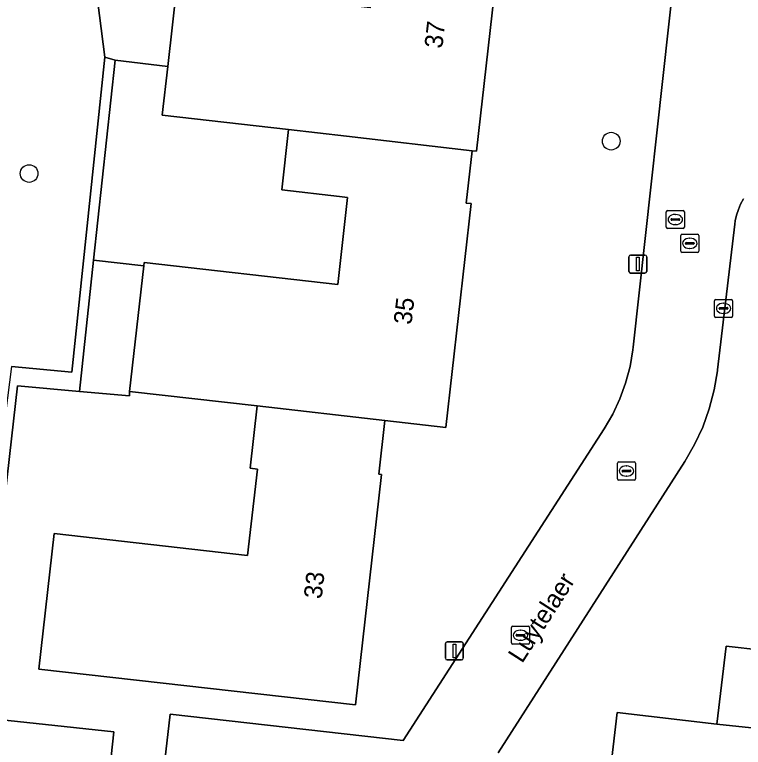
# Model space of a CAD drawing. Extents: x 162396 to 163643, y 386452 to 387406.
# Drawn here: x 162715.33 to 162755.65, y 386774.24 to 386814.78 of the extents above; entities that cross this region are included whole.
import ezdxf

# ---------------------------------------------------------------- set-up
doc = ezdxf.new("R2010")
doc.units = 0
for name, color, linetype in [('IMGEO_Boom', 7, 'Continuous'), ('IMGEO_Brandkraan', 7, 'Continuous'), ('IMGEO_Erf', 7, 'Continuous'), ('IMGEO_Groenvoorziening', 7, 'Continuous'), ('IMGEO_Kolk', 7, 'Continuous'), ('IMGEO_Lichtmast', 7, 'Continuous'), ('IMGEO_Openbare_ruimte_label', 7, 'Continuous'), ('IMGEO_Pand', 7, 'Continuous'), ('IMGEO_Pand_nummerreeks', 7, 'Continuous'), ('IMGEO_Rijbaan_lokaal_open', 7, 'Continuous'), ('IMGEO_Rioolput', 7, 'Continuous')]:
    doc.layers.add(name, color=color, linetype=linetype)

msp = doc.modelspace()

# ---------------------------------------------------------------- linework, layer by layer
at = {"layer": 'IMGEO_Boom'}
for centre in [(162748.339, 386807.779), (162716.133, 386805.989)]:
    msp.add_circle(centre, 0.489, dxfattribs=at)
at = {"layer": 'IMGEO_Brandkraan'}
for p, q in [((162751.387, 386803.016), (162751.387, 386803.868)), ((162751.462, 386803.942), (162752.314, 386803.942)), ((162751.875, 386803.722), (162751.9, 386803.722)), ((162752.388, 386803.868), (162752.388, 386803.016)), ((162751.646, 386803.436), (162751.646, 386803.448)), ((162752.084, 386803.399), (162751.686, 386803.399)), ((162751.689, 386803.485), (162752.087, 386803.485)), ((162752.13, 386803.448), (162752.13, 386803.436)), ((162752.314, 386802.942), (162751.462, 386802.942)), ((162751.898, 386803.162), (162751.873, 386803.162))]:
    msp.add_line(p, q, dxfattribs=at)
for points in [[(162751.387, 386803.016), (162751.387, 386803.868)], [(162751.462, 386803.942), (162752.314, 386803.942)], [(162752.388, 386803.868), (162752.388, 386803.016)], [(162752.314, 386802.942), (162751.462, 386802.942)]]:
    msp.add_lwpolyline(points, dxfattribs=at)
for centre, radius, start, end in [((162751.464, 386803.866), 0.0765, 91.552, 178.448), ((162751.464, 386803.866), 0.0765, 91.552, 178.448), ((162752.312, 386803.866), 0.0765, 1.552, 88.448), ((162752.312, 386803.866), 0.0765, 1.552, 88.448), ((162751.686, 386803.445), 0.0403, 85.8775, 175.7526), ((162751.683, 386803.435), 0.0366, 178.938, 274.7102), ((162752.087, 386803.442), 0.043, 264.8664, 352.4533), ((162752.091, 386803.447), 0.0386, 1.7309, 96.639), ((162751.464, 386803.018), 0.0765, 181.552, 268.448), ((162751.464, 386803.018), 0.0765, 181.552, 268.448), ((162752.312, 386803.018), 0.0765, 271.552, 358.448), ((162752.312, 386803.018), 0.0765, 271.552, 358.448)]:
    msp.add_arc(centre, radius, start, end, dxfattribs=at)
for centre, major_axis, ratio, start_param, end_param in [((162751.874, 386803.442), (-0.387, 0.002), 0.722429, 4.712389, 7.853982), ((162751.899, 386803.442), (-0.39, 0.002), 0.717154, 1.570796, 4.712389)]:
    msp.add_ellipse(centre, major_axis=major_axis, ratio=ratio, start_param=start_param, end_param=end_param, dxfattribs=at)
at = {"layer": 'IMGEO_Erf'}
for points in [[(162742.29, 386819.615), (162740.886, 386807.22), (162740.651, 386807.247), (162740.323, 386804.356), (162740.585, 386804.326), (162739.182, 386791.94), (162735.819, 386792.321), (162735.482, 386789.349), (162735.636, 386789.332), (162734.191, 386776.585), (162716.674, 386778.57), (162717.524, 386786.073), (162728.223, 386784.86), (162728.764, 386789.631), (162728.356, 386789.678), (162728.747, 386793.132), (162721.695, 386793.931), (162721.679, 386793.689), (162718.928, 386793.933), (162715.482, 386794.238), (162713.546, 386777.288)], [(162722.022, 386759.421), (162723.941, 386776.08), (162736.827, 386774.61), (162747.949, 386791.857), (162748.421, 386792.667), (162748.819, 386793.516), (162749.139, 386794.397), (162749.38, 386795.303), (162749.538, 386796.228), (162749.557, 386796.385), (162751.861, 386817.275)], [(162755.652, 386804.589), (162755.5, 386804.302), (162755.374, 386804.002), (162755.276, 386803.692), (162755.206, 386803.375), (162755.177, 386803.177), (162754.222, 386795.121), (162754.216, 386795.073), (162754.038, 386794.013), (162753.765, 386792.973), (162753.401, 386791.961), (162752.948, 386790.986), (162752.41, 386790.056), (162742.09, 386773.927)], [(162747.209, 386763.667), (162748.667, 386776.161), (162754.188, 386775.517), (162754.692, 386779.838), (162756.678, 386779.606)], [(162703.618, 386776.944), (162720.813, 386775.087), (162719.451, 386762.48), (162719.207, 386762.507), (162718.875, 386759.435), (162715.694, 386759.778), (162714.638, 386750)]]:
    msp.add_lwpolyline(points, dxfattribs=at)
for points in [[(162730.493, 386808.425), (162723.501, 386809.217), (162723.806, 386811.913), (162720.889, 386812.262), (162719.699, 386801.186), (162722.483, 386800.889), (162722.503, 386801.065), (162733.21, 386799.852), (162733.755, 386804.66), (162733.31, 386804.711), (162730.114, 386805.077)], [(162718.928, 386793.933), (162721.679, 386793.689), (162721.695, 386793.931), (162722.483, 386800.889), (162719.699, 386801.186)]]:
    msp.add_lwpolyline(points, close=True, dxfattribs=at)
at = {"layer": 'IMGEO_Groenvoorziening'}
for points in [[(162724.311, 386816.368), (162725.398, 386825.79), (162722.847, 386830.916), (162720.665, 386835.299), (162717.906, 386831.341), (162720.322, 386812.426), (162720.889, 386812.262), (162723.806, 386811.913)], [(162703.465, 386778.487), (162713.546, 386777.288), (162715.482, 386794.238), (162718.928, 386793.933), (162719.699, 386801.186), (162720.889, 386812.262), (162720.322, 386812.426), (162718.501, 386794.992), (162715.148, 386795.305), (162714.158, 386787.653), (162706.544, 386788.745)]]:
    msp.add_lwpolyline(points, close=True, dxfattribs=at)
msp.add_lwpolyline([(162715.148, 386795.305), (162718.501, 386794.992), (162720.322, 386812.426), (162717.906, 386831.341), (162712.289, 386823.283)], dxfattribs=at)
at = {"layer": 'IMGEO_Kolk'}
for p, q in [((162752.185, 386801.7), (162752.185, 386802.552)), ((162752.26, 386802.626), (162753.112, 386802.626)), ((162752.673, 386802.406), (162752.698, 386802.406)), ((162753.186, 386802.552), (162753.186, 386801.7)), ((162752.444, 386802.12), (162752.444, 386802.132)), ((162752.882, 386802.083), (162752.484, 386802.083)), ((162752.487, 386802.169), (162752.885, 386802.169)), ((162752.928, 386802.132), (162752.928, 386802.12)), ((162753.112, 386801.626), (162752.26, 386801.626)), ((162752.696, 386801.846), (162752.671, 386801.846)), ((162748.685, 386789.1), (162748.685, 386789.952)), ((162748.76, 386790.026), (162749.612, 386790.026)), ((162749.686, 386789.952), (162749.686, 386789.1)), ((162748.944, 386789.52), (162748.944, 386789.532)), ((162749.382, 386789.483), (162748.984, 386789.483)), ((162748.987, 386789.569), (162749.385, 386789.569)), ((162749.173, 386789.806), (162749.198, 386789.806)), ((162749.428, 386789.532), (162749.428, 386789.52)), ((162749.612, 386789.026), (162748.76, 386789.026)), ((162749.196, 386789.246), (162749.171, 386789.246)), ((162742.892, 386780.94), (162743.744, 386780.94)), ((162742.817, 386780.014), (162742.817, 386780.866)), ((162743.119, 386780.483), (162743.517, 386780.483)), ((162743.305, 386780.72), (162743.33, 386780.72)), ((162743.818, 386780.866), (162743.818, 386780.014)), ((162743.076, 386780.434), (162743.076, 386780.446)), ((162743.514, 386780.397), (162743.116, 386780.397)), ((162743.328, 386780.16), (162743.303, 386780.16)), ((162743.56, 386780.446), (162743.56, 386780.434)), ((162743.744, 386779.94), (162742.892, 386779.94))]:
    msp.add_line(p, q, dxfattribs=at)
for points in [[(162752.185, 386801.7), (162752.185, 386802.552)], [(162752.26, 386802.626), (162753.112, 386802.626)], [(162753.186, 386802.552), (162753.186, 386801.7)], [(162753.112, 386801.626), (162752.26, 386801.626)], [(162748.685, 386789.1), (162748.685, 386789.952)], [(162748.76, 386790.026), (162749.612, 386790.026)], [(162749.686, 386789.952), (162749.686, 386789.1)], [(162749.612, 386789.026), (162748.76, 386789.026)], [(162742.892, 386780.94), (162743.744, 386780.94)], [(162742.817, 386780.014), (162742.817, 386780.866)], [(162743.818, 386780.866), (162743.818, 386780.014)], [(162743.744, 386779.94), (162742.892, 386779.94)]]:
    msp.add_lwpolyline(points, dxfattribs=at)
for centre, radius, start, end in [((162752.262, 386802.55), 0.0765, 91.552, 178.448), ((162752.262, 386802.55), 0.0765, 91.552, 178.448), ((162753.11, 386802.55), 0.0765, 1.552, 88.448), ((162753.11, 386802.55), 0.0765, 1.552, 88.448), ((162752.484, 386802.129), 0.0403, 85.8775, 175.7526), ((162752.481, 386802.119), 0.0366, 178.938, 274.7102), ((162752.885, 386802.126), 0.043, 264.8664, 352.4533), ((162752.889, 386802.131), 0.0386, 1.7309, 96.639), ((162752.262, 386801.702), 0.0765, 181.552, 268.448), ((162752.262, 386801.702), 0.0765, 181.552, 268.448), ((162753.11, 386801.702), 0.0765, 271.552, 358.448), ((162753.11, 386801.702), 0.0765, 271.552, 358.448), ((162748.762, 386789.95), 0.0765, 91.552, 178.448), ((162748.762, 386789.95), 0.0765, 91.552, 178.448), ((162749.61, 386789.95), 0.0765, 1.552, 88.448), ((162749.61, 386789.95), 0.0765, 1.552, 88.448), ((162748.984, 386789.529), 0.0403, 85.8775, 175.7526), ((162748.981, 386789.519), 0.0366, 178.938, 274.7102), ((162749.385, 386789.526), 0.043, 264.8664, 352.4533), ((162749.389, 386789.531), 0.0386, 1.7309, 96.639), ((162748.762, 386789.102), 0.0765, 181.552, 268.448), ((162748.762, 386789.102), 0.0765, 181.552, 268.448), ((162749.61, 386789.102), 0.0765, 271.552, 358.448), ((162749.61, 386789.102), 0.0765, 271.552, 358.448), ((162742.894, 386780.864), 0.0765, 91.552, 178.448), ((162742.894, 386780.864), 0.0765, 91.552, 178.448), ((162743.742, 386780.864), 0.0765, 1.552, 88.448), ((162743.742, 386780.864), 0.0765, 1.552, 88.448), ((162743.116, 386780.443), 0.0403, 85.8775, 175.7526), ((162743.521, 386780.445), 0.0386, 1.7309, 96.639), ((162743.113, 386780.433), 0.0366, 178.938, 274.7102), ((162743.517, 386780.44), 0.043, 264.8664, 352.4533), ((162742.894, 386780.016), 0.0765, 181.552, 268.448), ((162742.894, 386780.016), 0.0765, 181.552, 268.448), ((162743.742, 386780.016), 0.0765, 271.552, 358.448), ((162743.742, 386780.016), 0.0765, 271.552, 358.448)]:
    msp.add_arc(centre, radius, start, end, dxfattribs=at)
for centre, major_axis, ratio, start_param, end_param in [((162752.672, 386802.126), (-0.387, 0.002), 0.722429, 4.712389, 7.853982), ((162752.697, 386802.126), (-0.39, 0.002), 0.717154, 1.570796, 4.712389), ((162749.172, 386789.526), (-0.387, 0.002), 0.722429, 4.712389, 7.853982), ((162749.197, 386789.526), (-0.39, 0.002), 0.717154, 1.570796, 4.712389), ((162743.304, 386780.44), (-0.387, 0.002), 0.722429, 4.712389, 7.853982), ((162743.329, 386780.44), (-0.39, 0.002), 0.717154, 1.570796, 4.712389)]:
    msp.add_ellipse(centre, major_axis=major_axis, ratio=ratio, start_param=start_param, end_param=end_param, dxfattribs=at)
at = {"layer": 'IMGEO_Lichtmast'}
for p, q in [((162749.314, 386800.576), (162749.314, 386801.376)), ((162749.314, 386801.376), (162749.314, 386800.576)), ((162749.414, 386801.476), (162750.204, 386801.476)), ((162750.204, 386801.476), (162749.414, 386801.476)), ((162750.304, 386801.376), (162750.304, 386800.576)), ((162750.304, 386800.576), (162750.304, 386801.376)), ((162750.204, 386800.476), (162749.414, 386800.476)), ((162749.414, 386800.476), (162750.204, 386800.476)), ((162739.167, 386779.173), (162739.167, 386779.973)), ((162739.167, 386779.973), (162739.167, 386779.173)), ((162739.267, 386780.073), (162740.057, 386780.073)), ((162740.057, 386780.073), (162739.267, 386780.073)), ((162740.157, 386779.973), (162740.157, 386779.173)), ((162740.157, 386779.173), (162740.157, 386779.973)), ((162740.057, 386779.073), (162739.267, 386779.073)), ((162739.267, 386779.073), (162740.057, 386779.073))]:
    msp.add_line(p, q, dxfattribs=at)
for points in [[(162749.734, 386801.351), (162749.884, 386801.351), (162749.884, 386800.601), (162749.734, 386800.601), (162749.734, 386801.351)], [(162739.587, 386779.948), (162739.737, 386779.948), (162739.737, 386779.198), (162739.587, 386779.198), (162739.587, 386779.948)]]:
    msp.add_lwpolyline(points, dxfattribs=at)
for centre, start, end in [((162749.414, 386801.376), 90, 180), ((162749.414, 386801.376), 90, 180), ((162750.204, 386801.376), 0, 90), ((162750.204, 386801.376), 360, 90), ((162749.414, 386800.576), 180, 270), ((162749.414, 386800.576), 180, 270), ((162750.204, 386800.576), 270, 0), ((162750.204, 386800.576), 270, 0), ((162739.267, 386779.973), 90, 180), ((162739.267, 386779.973), 90, 180), ((162740.057, 386779.973), 0, 90), ((162740.057, 386779.973), 360, 90), ((162739.267, 386779.173), 180, 270), ((162739.267, 386779.173), 180, 270), ((162740.057, 386779.173), 270, 0), ((162740.057, 386779.173), 270, 0)]:
    msp.add_arc(centre, 0.1, start, end, dxfattribs=at)
at = {"layer": 'IMGEO_Pand'}
for points in [[(162742.29, 386819.615), (162742.05, 386819.642), (162742.384, 386822.586), (162735.532, 386823.341), (162735.153, 386819.994), (162735.546, 386819.95), (162735.003, 386815.156), (162724.311, 386816.368), (162723.806, 386811.913), (162723.501, 386809.217), (162730.493, 386808.425), (162733.689, 386808.063), (162740.651, 386807.247), (162740.886, 386807.22)], [(162722.503, 386801.065), (162722.483, 386800.889), (162721.695, 386793.931), (162728.747, 386793.132), (162735.819, 386792.321), (162739.182, 386791.94), (162740.585, 386804.326), (162740.323, 386804.356), (162740.651, 386807.247), (162733.689, 386808.063), (162730.493, 386808.425), (162730.114, 386805.077), (162733.31, 386804.711), (162733.755, 386804.66), (162733.21, 386799.852)], [(162728.747, 386793.132), (162728.356, 386789.678), (162728.764, 386789.631), (162728.223, 386784.86), (162717.524, 386786.073), (162716.674, 386778.57), (162734.191, 386776.585), (162735.636, 386789.332), (162735.482, 386789.349), (162735.819, 386792.321)], [(162776.995, 386786.496), (162774.91, 386786.739), (162775.153, 386788.825), (162772.367, 386789.15), (162765.698, 386789.823), (162757.976, 386790.725), (162756.678, 386779.606), (162754.692, 386779.838), (162754.188, 386775.517), (162763.07, 386774.575), (162763.441, 386777.746), (162763.019, 386777.795), (162763.587, 386782.654), (162774.287, 386781.405), (162776.373, 386781.162), (162776.432, 386781.668), (162776.772, 386784.581)], [(162715.694, 386759.778), (162718.875, 386759.435), (162719.207, 386762.507), (162719.451, 386762.48), (162720.813, 386775.087), (162703.618, 386776.944), (162702.809, 386769.455), (162713.476, 386768.302), (162712.964, 386763.562), (162712.529, 386763.609), (162712.166, 386760.258)], [(162765.564, 386770.382), (162766.013, 386774.231), (162763.07, 386774.575), (162754.188, 386775.517), (162748.667, 386776.161), (162747.209, 386763.667), (162747.46, 386763.638), (162747.108, 386760.627), (162753.99, 386759.823), (162754.364, 386763.032), (162753.919, 386763.084), (162754.491, 386767.985), (162765.139, 386766.742), (162765.188, 386767.161)]]:
    msp.add_lwpolyline(points, close=True, dxfattribs=at)
at = {"layer": 'IMGEO_Rijbaan_lokaal_open'}
for points in [[(162765.904, 386824.181), (162753.154, 386825.624), (162753.557, 386828.595), (162753.857, 386831.456), (162750.858, 386831.752), (162750.034, 386824.476), (162749.46, 386818.878), (162751.861, 386817.275), (162749.557, 386796.385), (162749.538, 386796.228), (162749.38, 386795.303), (162749.139, 386794.397), (162748.819, 386793.516), (162748.421, 386792.667), (162747.949, 386791.857), (162736.827, 386774.61), (162723.941, 386776.08), (162722.022, 386759.421)], [(162742.09, 386773.927), (162752.41, 386790.056), (162752.948, 386790.986), (162753.401, 386791.961), (162753.765, 386792.973), (162754.038, 386794.013), (162754.216, 386795.073), (162754.222, 386795.121), (162755.177, 386803.177), (162755.206, 386803.375), (162755.276, 386803.692), (162755.374, 386804.002), (162755.5, 386804.302), (162755.652, 386804.589)]]:
    msp.add_lwpolyline(points, dxfattribs=at)
at = {"layer": 'IMGEO_Rioolput'}
for p, q in [((162754.057, 386798.1), (162754.057, 386798.952)), ((162754.132, 386799.026), (162754.984, 386799.026)), ((162754.545, 386798.806), (162754.57, 386798.806)), ((162755.058, 386798.952), (162755.058, 386798.1)), ((162754.316, 386798.52), (162754.316, 386798.532)), ((162754.754, 386798.483), (162754.356, 386798.483)), ((162754.359, 386798.569), (162754.757, 386798.569)), ((162754.8, 386798.532), (162754.8, 386798.52)), ((162754.984, 386798.026), (162754.132, 386798.026)), ((162754.568, 386798.246), (162754.543, 386798.246))]:
    msp.add_line(p, q, dxfattribs=at)
for points in [[(162754.057, 386798.1), (162754.057, 386798.952)], [(162754.132, 386799.026), (162754.984, 386799.026)], [(162755.058, 386798.952), (162755.058, 386798.1)], [(162754.984, 386798.026), (162754.132, 386798.026)]]:
    msp.add_lwpolyline(points, dxfattribs=at)
for centre, radius, start, end in [((162754.134, 386798.95), 0.0765, 91.552, 178.448), ((162754.134, 386798.95), 0.0765, 91.552, 178.448), ((162754.982, 386798.95), 0.0765, 1.552, 88.448), ((162754.982, 386798.95), 0.0765, 1.552, 88.448), ((162754.356, 386798.529), 0.0403, 85.8775, 175.7526), ((162754.353, 386798.519), 0.0366, 178.938, 274.7102), ((162754.757, 386798.526), 0.043, 264.8664, 352.4533), ((162754.761, 386798.531), 0.0386, 1.7309, 96.639), ((162754.134, 386798.102), 0.0765, 181.552, 268.448), ((162754.134, 386798.102), 0.0765, 181.552, 268.448), ((162754.982, 386798.102), 0.0765, 271.552, 358.448), ((162754.982, 386798.102), 0.0765, 271.552, 358.448)]:
    msp.add_arc(centre, radius, start, end, dxfattribs=at)
for centre, major_axis, ratio, start_param, end_param in [((162754.544, 386798.526), (-0.387, 0.002), 0.722429, 4.712389, 7.853982), ((162754.569, 386798.526), (-0.39, 0.002), 0.717154, 1.570796, 4.712389)]:
    msp.add_ellipse(centre, major_axis=major_axis, ratio=ratio, start_param=start_param, end_param=end_param, dxfattribs=at)

# ---------------------------------------------------------------- texts
at = {"layer": 'IMGEO_Openbare_ruimte_label'}
msp.add_text('Luytelaer', height=1, rotation=57.375, dxfattribs=at).set_placement((162743.411, 386778.841))
at = {"layer": 'IMGEO_Pand_nummerreeks'}
for s, rotation, p in [('37', 83.5372, (162738.991, 386812.88)), ('35', 83.5372, (162737.287, 386797.595)), ('33', 83.5326, (162732.317, 386782.421))]:
    msp.add_text(s, height=1, rotation=rotation, dxfattribs=at).set_placement(p)

doc.saveas('drawing.dxf')
